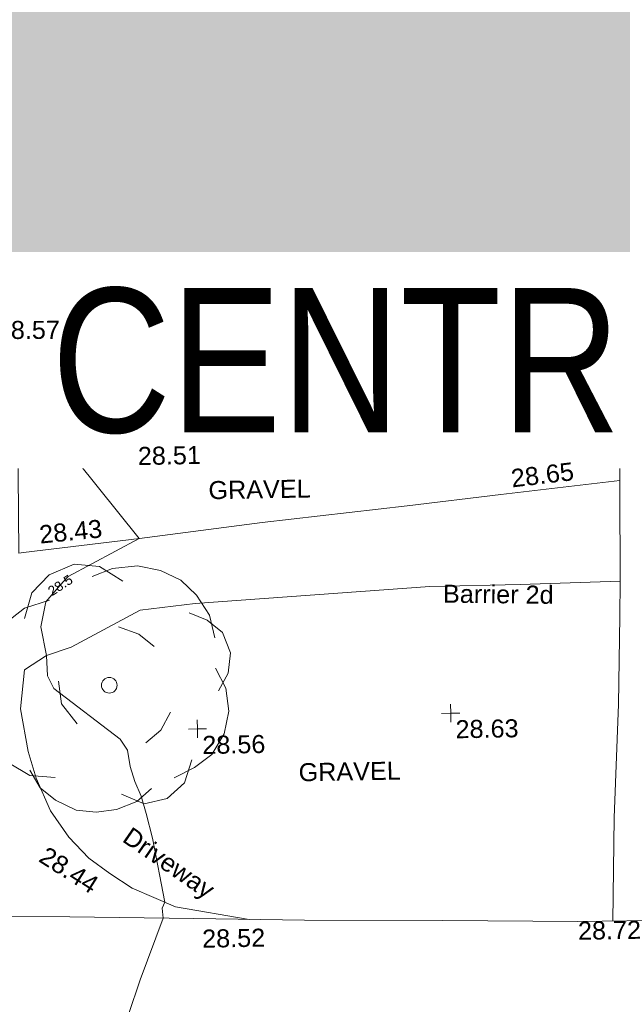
# Model space of a CAD drawing. Header units: millimetres. Extents: x -287732 to 520720, y -88450 to 287754.
# Tile 260 of 383: x 5245 to 17777, y 174818 to 195288. Entities that reach past the tile are written whole.
import ezdxf

# ---------------------------------------------------------------- set-up
doc = ezdxf.new("R2010")
doc.units = ezdxf.units.MM
doc.linetypes.add('IMPORT-UG_ELEC_STREET LIGHTING_QLB2 _2_', pattern=[2700, 1500, -300.0000000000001, 0, -250, 150, -300.0000000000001, 0, -200])
for name, color, linetype, lineweight in [('00_TOPO_DRIVE_WAY', 7, 'Continuous', 9), ('00_TOPO_ROAD_EDGE', 7, 'Continuous', 9), ('00_TOPO_SURVEY_TEXT', 7, 'Continuous', 9), ('00_UAV_SURFACE', 7, 'Continuous', 9), ('00_UAV_SURVEY_TEXT', 7, 'Continuous', 9), ('A_RHA_Detail', 7, 'Continuous', 9), ('A_RHA_Text', 7, 'Continuous', 9), ('SM-QC COMPLETED', 7, 'Continuous', 9)]:
    doc.layers.add(name, color=color, linetype=linetype, lineweight=lineweight)
for name, color, linetype, lineweight, true_color in [('00_TOPO_FOOTPATH', 7, 'Continuous', 9, 0xa50000), ('00_TOPO_FURN_BARRIER_2D', 7, 'Continuous', 9, 0x666666), ('00_TOPO_LEVEL_SPOT', 7, 'Continuous', 9, 0x666666), ('00_TOPO_TREE', 7, 'Continuous', 9, 0x666666), ('00_UAV_BUILDING_OUTLINE', 5, 'Continuous', 9, 0x0000ff), ('00_UAV_FOOTPATH', 7, 'Continuous', 9, 0xa50000), ('00_UAV_SERV_IC', 5, 'Continuous', 9, 0x0000ff), ('01_DTM_CONTOUR_MNR', 7, 'Continuous', 9, 0xa5a552), ('01_DTM_CONTOUR_MNR_LABELS', 7, 'Continuous', 9, 0xa5a552), ('12333-PUM-2D-U-0001-C01 - Rev2_REVIT IMPORT_dwg', 7, 'Continuous', 9, 0x767676), ('A_RHA_Line', 7, 'Continuous', 9, 0x00a600)]:
    doc.layers.add(name, color=color, linetype=linetype, lineweight=lineweight, true_color=true_color)
doc.styles.add('Arial', font='arial.ttf', dxfattribs={"height": 500.0000000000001})
doc.styles.add('Arial Narrow', font='ARIALN.TTF', dxfattribs={"height": 3000})
doc.styles.add('Swis721 Lt BT_1', font='swissl.ttf', dxfattribs={"height": 200})
doc.styles.add('Swis721 Lt BT_2', font='swissl.ttf', dxfattribs={"height": 375})

# ---------------------------------------------------------------- blocks, each defined once
blk = doc.blocks.new('12333-PUM-2D-U-0001-C01 - Rev2_REVIT IMPORT_dwg_CONIFEROUS_TREE-2077146-Site Location Plan Proposed')
at = {"layer": '00_TOPO_TREE', "color": 254, "true_color": 0xcccccc, "flags": 128}
for points in [[(533910495.6468203, 725738143.7636555), (533910653.7071117, 725738670.631293), (533911022.514458, 725739039.4386395), (533911549.3820958, 725739250.1856945), (533912076.2497333, 725739197.4989307), (533912550.4306071, 725738881.3783481)], [(533911918.189442, 725738986.7518759), (533912339.6835521, 725739144.8121669), (533912866.5511897, 725739197.4989307), (533913340.7320637, 725739092.1254033), (533913762.2261737, 725738881.3783481), (533914078.3467563, 725738565.2577657), (533914341.7805752, 725738143.7636555), (533914447.1541025, 725737669.5827816)], [(533910021.4659466, 725735983.6063412), (533909758.0321277, 725736457.7872151), (533909652.6586002, 725736984.6548527), (533909758.0321277, 725737564.2092541), (533910074.1527103, 725738038.3901279), (533910495.6468203, 725738354.5107105), (533911022.514458, 725738512.5710019)], [(533913920.286465, 725738196.4504193), (533914289.0938113, 725738038.3901279), (533914605.214394, 725737774.9563091), (533914763.2746852, 725737353.4621991), (533914710.5879215, 725736931.968089), (533914499.8408664, 725736563.1607425)], [(533912445.0570797, 725737933.0166005), (533912866.5511897, 725737774.9563091), (533913182.6717722, 725737511.5224903)], [(533914447.1541025, 725737037.3416164), (533914657.9011577, 725736615.8475063), (533914710.5879215, 725736141.6666325), (533914605.214394, 725735667.4857587), (533914341.7805752, 725735245.9916484), (533913972.9732289, 725734982.5578297), (533913551.4791185, 725734771.8107747)], [(533911549.3820958, 725735930.9195775), (533911233.2615131, 725736352.4136875), (533911180.5747493, 725736826.5945613)], [(533911075.2012218, 725734824.4975384), (533910548.3335842, 725734877.1843021), (533910126.839474, 725735140.618121), (533909863.4056552, 725735562.1122311), (533909810.7188914, 725736036.293105), (533909968.7791827, 725736510.4739788)], [(533913498.7923549, 725736141.6666325), (533913288.0452999, 725735772.8592862), (533912971.9247172, 725735509.4254673)], [(533913920.286465, 725735140.618121), (533913762.2261737, 725734666.437247), (533913393.4188274, 725734350.3166645), (533912919.2379534, 725734244.9431369), (533912445.0570797, 725734455.690192)], [(533913077.2982448, 725734561.0637196), (533912761.1776622, 725734297.6299008), (533912339.6835521, 725734139.5696095), (533911918.189442, 725734086.8828456), (533911496.6953319, 725734139.5696095), (533911075.2012218, 725734350.3166645), (533910759.0806391, 725734613.7504833), (533910548.3335842, 725734982.5578297)]]:
    blk.add_lwpolyline(points, dxfattribs=at)
at = {"layer": '00_TOPO_TREE', "color": 254, "true_color": 0xcccccc}
blk.add_circle((533912234.3100246, 725736721.2210339), 162.5331311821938, dxfattribs=at)
blk = doc.blocks.new('12333-PUM-2D-U-0001-C01 - Rev2_REVIT IMPORT_dwg_MM-2077200-Site Location Plan Proposed')
at = {"layer": '00_TOPO_LEVEL_SPOT', "color": 254, "true_color": 0xcccccc, "flags": 128}
for points in [[(0, -500.0000000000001), (0, 0), (-500.0000000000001, 0)], [(500.0000000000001, 0), (0, 0), (0, 500.0000000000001)]]:
    blk.add_lwpolyline(points, dxfattribs=at)
blk = doc.blocks.new('12333-PUM-2D-U-0001-C01 - Rev2_REVIT IMPORT_dwg_MGS62954_T2_Galway_ITM_3d_Rev1-2077680-Site Location Plan Proposed')
at = {"layer": '00_TOPO_DRIVE_WAY', "color": 254, "true_color": 0xcccccc, "flags": 128}
blk.add_lwpolyline([(533911454.8717363, 725737530.8907014), (533910940.0855799, 725737362.6277146), (533910479.0358507, 725737072.808215), (533910381.9088777, 725736261.6283545), (533910523.9889863, 725735375.4812086), (533910681.677055, 725734816.7656118), (533910968.2524869, 725734130.7220402), (533911335.1233609, 725733580.671137), (533911748.7399426, 725733138.2956517), (533912176.393204, 725732806.1208252), (533912634.7281052, 725732497.7815852), (533913526.9764819, 725732091.7143861), (533915060.3392226, 725731804.125272)], dxfattribs=at)
at = {"layer": '00_TOPO_FOOTPATH', "color": 254, "true_color": 0xcccccc, "flags": 128}
blk.add_lwpolyline([(533922619.8776528, 725731637.8206363), (533922680.1741375, 725733783.294085), (533922815.0283206, 725736143.2306827), (533922871.3578695, 725737968.0389736), (533922890.5755876, 725738698.9441912)], dxfattribs=at)
at = {"layer": '00_TOPO_FURN_BARRIER_2D', "color": 254, "true_color": 0xcccccc, "flags": 128}
blk.add_lwpolyline([(533911454.8717364, 725737530.8907015), (533912900.4935217, 725738270.0077589), (533914051.6904413, 725738386.9366655), (533918936.010496, 725738657.6492683), (533920810.5276988, 725738670.4149933), (533922890.5755877, 725738698.9441913), (533922920.4339628, 725740632.0909903), (533922931.9162796, 725741375.5006328), (533922961.8534696, 725743313.7502226), (533922976.4883012, 725744261.265872)], dxfattribs=at)
at = {"layer": '00_TOPO_ROAD_EDGE', "color": 254, "true_color": 0xcccccc, "flags": 128}
blk.add_lwpolyline([(533902300.9219137, 725732135.4102894), (533904170.0000001, 725732080.0000001), (533906610.0000001, 725732030), (533908980, 725731970.0000001), (533911330.0000001, 725731920), (533913910.0000001, 725731840.0000002), (533916210.6784449, 725731768.2505438), (533919083.5527804, 725731708.9590816), (533921889.8371745, 725731639.9407579), (533925962.7294164, 725731628.1126087), (533929995.2847487, 725731583.2459084), (533934476.9002629, 725731502.6879263), (533940368.5367368, 725731515.4835081), (533946256.8135034, 725731648.4314787)], dxfattribs=at)
at = {"layer": '00_UAV_FOOTPATH', "color": 254, "true_color": 0xcccccc, "flags": 128}
blk.add_lwpolyline([(533915469.9999986, 725740051.1426852), (533918489.9999999, 725740346.1425), (533920444.7502419, 725740542.9284859), (533922922.9101115, 725740792.4064615)], dxfattribs=at)
at = {"layer": '00_UAV_SERV_IC', "color": 254, "true_color": 0xcccccc, "flags": 128}
for points in [[(533914553.4665, 725743310.9055), (533913891.4665, 725743324.9055), (533913906.0671604, 725744015.3081514), (533914568.0671602, 725744001.3081512)], [(533916154.4665001, 725743407.9055), (533915534.4665, 725743416.9055002), (533915543.502337, 725744039.3742572), (533916163.5023369, 725744030.3742573)]]:
    blk.add_lwpolyline(points, close=True, dxfattribs=at)
at = {"layer": '00_UAV_SURFACE', "color": 254, "true_color": 0xcccccc, "flags": 128}
for points in [[(533915469.9999986, 725740051.1426852), (533912912.9999986, 725739761.1426852), (533910501.1480738, 725739509.2872831), (533910403.9999985, 725739499.1426853), (533910419.9999987, 725741975.1426852), (533910487.9999985, 725743491.142685), (533911393.773277, 725743469.012099), (533911633.9999986, 725743463.142685), (533913647.9999987, 725743427.1426852)], [(533922961.4673771, 725743288.7531002), (533919979, 725743373.1424999), (533917962.9017304, 725743401.9439039), (533916688.9999999, 725743420.1424999), (533916695, 725743112.1425), (533913632.9999999, 725743126.1425), (533913647.9999987, 725743427.1426852)]]:
    blk.add_lwpolyline(points, dxfattribs=at)
at = {"layer": '01_DTM_CONTOUR_MNR', "color": 254, "true_color": 0xcccccc, "flags": 128}
blk.add_lwpolyline([(533912516.8044635, 725729867.7026081), (533912772.0431522, 725730587.3982459), (533913270.0000001, 725731860), (533913255.6991897, 725732068.8040284), (533913310.0000002, 725732190.0000001), (533913073.717445, 725733524.9248023), (533912956.6448737, 725734043.4947995), (533912854.7669491, 725734408.0803243), (533912730.5498201, 725734708.8596325), (533912641.2626997, 725735025.3193034), (533912591.8726633, 725735364.6284144), (533912437.6812424, 725735597.3009908), (533911081.4744241, 725736678.032271), (533910954.6906178, 725736942.1094251), (533910940.0000002, 725737360.0000001), (533910828.8223844, 725737962.6058394), (533910943.6908778, 725738479.9323534), (533911251.2584208, 725738819.5285286), (533911415.1870878, 725739000.527953), (533912910.0000001, 725739760.0000001), (533910815.856198, 725742464.1877463), (533910470, 725743110.0000001)], dxfattribs=at)
at = {"xscale": 0.375, "yscale": 0.375, "zscale": 0.375}
for p in [(533912815.3708051, 725741811.4657208), (533919321.8136959, 725736016.1430508), (533914050.893729, 725735781.2548213)]:
    blk.add_blockref('12333-PUM-2D-U-0001-C01 - Rev2_REVIT IMPORT_dwg_MM-2077200-Site Location Plan Proposed', p, dxfattribs=at)
blk.add_blockref('12333-PUM-2D-U-0001-C01 - Rev2_REVIT IMPORT_dwg_CONIFEROUS_TREE-2077146-Site Location Plan Proposed', (0, 0))
at = {"layer": '00_TOPO_DRIVE_WAY', "color": 251, "true_color": 0x666666, "char_height": 375, "attachment_point": 1, "line_spacing_factor": 1.005061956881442, "style": 'Swis721 Lt BT_2'}
for s, insert, width, rotation in [('Driveway', (533912644.0587091, 725733788.3339413), 2436.183848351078, 324.3647967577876), ('28.44', (533910885.0615688, 725733412.1716365), 1495.902363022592, 326.6346769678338)]:
    blk.add_mtext(s, dxfattribs=dict(at, insert=insert, width=width, rotation=rotation))
at = {"layer": '00_TOPO_FURN_BARRIER_2D', "insert": (533919211.1766019, 725738692.3294842), "char_height": 375, "width": 2630.888600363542, "attachment_point": 1, "rotation": 358.3906894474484, "line_spacing_factor": 1.005061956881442, "style": 'Swis721 Lt BT_2'}
blk.add_mtext('Barrier 2d', dxfattribs=at)
at = {"layer": '00_TOPO_LEVEL_SPOT', "char_height": 375, "width": 1495.902363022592, "attachment_point": 1, "line_spacing_factor": 1.005061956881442, "style": 'Swis721 Lt BT_2'}
for s, insert in [('28.51', (533912910.4808528, 725741664.1102246)), ('28.63', (533919416.8808528, 725735868.7102244)), ('28.56', (533914145.9808528, 725735633.9102246))]:
    blk.add_mtext(s, dxfattribs=dict(at, insert=insert))
at = {"layer": '00_TOPO_ROAD_EDGE', "color": 251, "true_color": 0x666666, "char_height": 375, "width": 1495.902363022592, "attachment_point": 1, "line_spacing_factor": 1.005061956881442, "style": 'Swis721 Lt BT_2'}
for s, insert in [('28.52', (533914072.5239056, 725731607.8359956)), ('28.72', (533921889.8, 725731635.1296079))]:
    blk.add_mtext(s, dxfattribs=dict(at, insert=insert))
at = {"layer": '00_TOPO_SURVEY_TEXT', "color": 251, "true_color": 0x666666, "insert": (533916138.3958883, 725735031.5516844), "char_height": 375, "width": 2322.210334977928, "attachment_point": 1, "line_spacing_factor": 1.005061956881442, "style": 'Swis721 Lt BT_2'}
blk.add_mtext('GRAVEL', dxfattribs=at)
at = {"layer": '00_UAV_BUILDING_OUTLINE', "color": 251, "true_color": 0x666666, "char_height": 375, "width": 1495.902363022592, "attachment_point": 1, "line_spacing_factor": 1.005061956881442, "style": 'Swis721 Lt BT_2'}
for s, insert, rotation in [('28.61', (533914760.4440113, 725744896.5164211), 359.19466314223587), ('28.57', (533910027.2927902, 725744334.3835118), 359.19466314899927), ('28.65', (533920029.7164901, 725744193.2731736), 359.19466314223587)]:
    blk.add_mtext(s, dxfattribs=dict(at, insert=insert, rotation=rotation))
at = {"layer": '00_UAV_FOOTPATH', "color": 251, "true_color": 0x666666, "insert": (533920643.8886053, 725741060.7086291), "char_height": 375, "width": 1495.902363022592, "attachment_point": 1, "rotation": 5.748635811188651, "line_spacing_factor": 1.005061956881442, "style": 'Swis721 Lt BT_2'}
blk.add_mtext('28.65', dxfattribs=at)
at = {"layer": '00_UAV_SERV_IC', "color": 251, "true_color": 0x666666, "char_height": 375, "attachment_point": 1, "line_spacing_factor": 1.005061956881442, "style": 'Swis721 Lt BT_2'}
for s, insert, width in [('ICU', (533911808.9002692, 725744192.8275077), 1021.012723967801), ('28.60', (533911764.0721187, 725743722.4485068), 1495.902363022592), ('ICU', (533914837.5810817, 725742971.5604167), 1021.012723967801), ('28.60', (533914792.7529311, 725742501.1814159), 1495.902363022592)]:
    blk.add_mtext(s, dxfattribs=dict(at, insert=insert, width=width))
at = {"layer": '00_UAV_SURFACE', "color": 251, "true_color": 0x666666, "char_height": 375, "width": 1495.902363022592, "attachment_point": 1, "line_spacing_factor": 1.005061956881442, "style": 'Swis721 Lt BT_2'}
for s, insert, rotation in [('28.56', (533910695.645713, 725744062.9697162), 358.88565189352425), ('28.60', (533918434.661082, 725743197.129438), 359.1815445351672), ('28.43', (533910817.8886282, 725740065.3006442), 4.730304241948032)]:
    blk.add_mtext(s, dxfattribs=dict(at, insert=insert, rotation=rotation))
at = {"layer": '00_UAV_SURVEY_TEXT', "color": 251, "true_color": 0x666666, "insert": (533914365.8, 725740927.629608), "char_height": 375, "width": 2322.210334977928, "attachment_point": 1, "line_spacing_factor": 1.005061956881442, "style": 'Swis721 Lt BT_2'}
blk.add_mtext('GRAVEL', dxfattribs=at)
at = {"layer": '01_DTM_CONTOUR_MNR_LABELS', "color": 251, "true_color": 0x666666, "insert": (533911198.5445237, 725738903.9101743), "char_height": 200, "width": 620.5117196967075, "attachment_point": 2, "rotation": 31.9933548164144, "line_spacing_factor": 1.005061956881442, "style": 'Swis721 Lt BT_1'}
blk.add_mtext('28.5', dxfattribs=at)
blk = doc.blocks.new('12333-PUM-2D-U-0001-C01 - Rev2_REVIT IMPORT_dwg-1620468-Site Location Plan Proposed')
blk.add_blockref('12333-PUM-2D-U-0001-C01 - Rev2_REVIT IMPORT_dwg_MGS62954_T2_Galway_ITM_3d_Rev1-2077680-Site Location Plan Proposed', (-533641079.6498471, -725615854.3561786))
at = {"layer": 'SM-QC COMPLETED', "color": 3, "true_color": 0x00ff00, "insert": (280122.6197020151, 127888.5667204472), "char_height": 500.0000000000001, "width": 3562.716652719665, "attachment_point": 1, "line_spacing_factor": 0.9417779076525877, "style": 'Arial'}
blk.add_mtext('X.MHC\\PDIFFERS', dxfattribs=at)

msp = doc.modelspace()

# ---------------------------------------------------------------- hatches: boundary and pattern name
at = {"layer": 'A_RHA_Detail', "true_color": 0xc0c0c0}
h = msp.add_hatch(color=9, dxfattribs=at)
h.paths.add_polyline_path([(-80880.60083809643, -68502.79057078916), (-80400.865924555, -68483.41509113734), (-80400.865924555, -62984.64684185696), (-24474.85765177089, -63009.32043784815), (-24456.14471271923, -50840.30023858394), (-36622.55041039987, -50831.65104353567), (-36622.55041039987, -44228.57792613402), (-50959.0526582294, -44218.38599194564), (-50959.0526582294, -42573.78171514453), (-54563.9325804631, -42571.21897729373), (-54565.69773352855, -45054.17447474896), (-92408.82109321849, -45027.27149621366), (-92411.78875845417, -49201.74309222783), (-100061.9988811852, -49201.74309222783), (-100052.2214449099, -64852.82557838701), (-86120.90825229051, -64852.82557838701), (-86092.1662649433, -62957.90041523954), (-84861.10047608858, -62957.90041523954), (-84854.79052929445, -68240.109737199), (-80870.60226892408, -68240.10973722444)])
h.paths.add_polyline_path([(-137238.9269902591, -68461.9384092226), (-132719.7426408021, -68433.0633692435), (-132847.0731201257, -62850.04282283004), (-130454.6837966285, -62916.63108078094), (-130498.2830220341, -61355.85393642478), (-117581.136331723, -61423.42893438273), (-117492.3908565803, -49183.91309190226), (-125136.5200282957, -49178.47881952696), (-125133.572703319, -45032.61887136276), (-163007.1824077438, -45005.6942194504), (-163007.1824076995, -44090.2963411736), (-163123.8521269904, -44090.21339942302), (-163122.6389897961, -42383.75184302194), (-166563.8543419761, -42383.75184298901), (-166565.034908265, -44044.39824208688), (-193158.4656786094, -44025.49275805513), (-193195.152889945, -62863.65652504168), (-137269.7106414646, -62916.63108078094), (-137254.3708868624, -65679.90523788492)])
h.paths.add_polyline_path([(120310.9497607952, -32334.28230164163), (120312.4652266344, -31610.73011961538), (133451.2244789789, -31638.24899384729), (133469.2230092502, -19717.98315780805), (121295.7536929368, -19692.48606430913), (121319.8434528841, -8190.941560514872), (112277.0825930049, -8172.001674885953), (112263.1770823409, -14811.1234547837), (78285.85310969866, -14739.95861438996), (78292.82277619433, -8167.077575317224), (75241.99098605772, -8160.673431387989), (69355.76844233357, -8152.931592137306), (69353.6659720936, -9156.74635762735), (68372.60878945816, -9154.691552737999), (68372.60878945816, -13705.52853215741), (69333.7233474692, -13707.54156770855), (69325.07112547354, -16249.53369228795), (66623.4489111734, -16249.53369228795), (66619.79243935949, -17995.29925530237), (65989.07757494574, -17995.2992552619), (65985.44262772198, -19730.78799483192), (57152.23993377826, -19712.28702421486), (57127.42535098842, -31559.89463417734), (70277.87165424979, -31587.43801817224), (70277.87165431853, -32271.7414715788), (78263.96947909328, -32285.12944888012), (78266.62661740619, -31019.79372153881), (112335.8856506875, -31091.15111860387), (112335.8856506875, -32317.57330553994), (119781.4233959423, -32333.17321913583)])
h.paths.add_polyline_path([(7503.717409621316, -1791.439263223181), (15482.43097392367, -674.0213231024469), (15484.0826588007, 148.1327206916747), (56188.28042539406, 205.5276654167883), (56155.84326007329, 14338.3166313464), (18016.62665935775, 14236.48149539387), (17967.9025208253, 34313.18372071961), (21727.10644863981, 34324.0692624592), (21708.90974962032, 40608.10218321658), (18009.66447159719, 40608.10218321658), (17995.54603706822, 45483.75063442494), (9770.084204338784, 45420.6329473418), (3966.213879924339, 45446.76585222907), (3984.771235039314, 14176.56786832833), (1023.062455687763, 14176.56786837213), (-276.5134647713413, 14190.52623461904), (-231.6790044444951, 5968.135265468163), (-226.4491536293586, 193.7444677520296), (553.0869992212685, 183.4716499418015), (7477.609307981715, 143.2867586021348), (7488.638446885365, -674.0213231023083)])
h.paths.add_polyline_path([(77755.59663317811, 53.47451145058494), (77729.51881611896, 1699.844979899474), (94464.47132486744, 1659.976083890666), (94606.37913471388, 17991.390236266), (88810.4190114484, 18015.03260816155), (88799.89418497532, 14436.74271609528), (69413.88950349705, 14457.8773889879), (69377.35724448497, 99.62816357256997), (75241.99098605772, 67.32134432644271)])
h.paths.add_polyline_path([(61252.12079701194, 46453.95617366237), (105774.7348988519, 46472.68783506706), (105768.2642198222, 61852.61234306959), (92285.13876309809, 61852.61234306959), (92308.59670399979, 65784.30757140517), (96107.4668000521, 65767.60445243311), (96059.68081117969, 75209.20847378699), (101084.8427276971, 75071.88872764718), (104988.0046543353, 74765.36560406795), (108403.6894220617, 74363.8408943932), (112009.2703903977, 73787.25420861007), (115645.3524815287, 73049.69667206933), (116890.8108051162, 72761.69136252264), (120208.9929833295, 71893.18353872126), (120865.241739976, 71703.68484519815), (124135.6329506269, 70669.67317906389), (127435.6253142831, 69480.50055823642), (127820.4368670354, 69394.93141813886), (128274.3081769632, 69331.69585753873), (128731.8791144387, 69306.66104516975), (129189.9401488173, 69320.00258290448), (129645.2782985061, 69371.62688826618), (130094.6997111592, 69461.17185603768), (130535.0520071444, 69588.00939074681), (130963.246434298, 69751.24981927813), (131376.2795165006, 69949.74812590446), (131771.2541232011, 70182.11198903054), (132162.5575600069, 70460.5404660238), (132496.0921583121, 70741.69081113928), (132820.871367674, 71064.98072578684), (133117.4593294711, 71414.31364272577), (133383.77568926, 71787.23923950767), (133616.5473239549, 72178.5372844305), (133817.1647262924, 72590.54524898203), (133982.6025969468, 73017.89547513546), (134111.7005086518, 73457.59040801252), (134203.5529320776, 73906.54590458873), (134257.5155883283, 74361.61286216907), (134272.5462649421, 74819.5993153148), (134250.5259875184, 75277.29281745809), (134189.6227572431, 75731.48297747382), (134090.9274700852, 76178.98397757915), (133955.1324028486, 76616.65691993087), (133783.1900598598, 77041.43184345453), (133576.3064937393, 77450.32925647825), (133335.932843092, 77840.48103920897), (133063.7551572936, 78209.15055532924), (132761.6825665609, 78553.75185442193), (132431.8338935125, 78871.8678050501), (132076.5227905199, 79161.26705197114), (131698.2415080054, 79419.91966861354), (131299.6434187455, 79646.01139197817), (131093.5942456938, 79746.34209763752), (132146.0467355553, 83110.22226145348), (122787.7632953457, 86282.54285518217), (121604.3555412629, 82800.3591886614), (117095.9864227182, 83870.84033785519), (116841.9598400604, 83526.35449572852), (116120.5435466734, 91221.93611972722), (110237.7341284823, 91274.27491021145), (110194.3680786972, 90435.39030214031), (104988.0046543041, 90486.49901390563), (104973.2761846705, 94309.82427956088), (103746.1314668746, 94309.8242795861), (103839.9937121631, 122852.1474271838), (96365.09202306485, 122931.9599470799), (96350.3400238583, 123952.4168585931), (104555.5505249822, 123902.1925226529), (104607.3234458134, 120248.5396156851), (125502.5015002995, 120134.1933400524), (125662.0200253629, 137657.3796882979), (114479.5865733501, 137699.2256881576), (114382.306264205, 129149.9458158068), (104644.159003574, 129187.9975073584), (104577.9931702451, 126217.3903144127), (101184.4926406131, 126159.1566967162), (101264.6166812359, 135959.2655565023), (89967.23178808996, 135988.8856164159), (89927.63362986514, 125823.6463181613), (93630.53562302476, 125840.7948842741), (93580.65688892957, 122931.9599470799), (88697.38835376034, 122904.7310126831), (88679.3898954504, 95739.09143775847), (86378.25848996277, 95739.09143775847), (86378.18187189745, 96178.1008337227), (83279.50743284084, 96200.92083327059), (83273.62493422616, 95735.74732133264), (70169.67509619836, 95733.22421950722), (70166.26842742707, 96272.07409347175), (66674.99731294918, 96257.14073655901), (66654.74538556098, 95755.71092136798), (65784.77231079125, 95755.71092136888), (65887.65094984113, 117470.630565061), (53473.3427162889, 117487.9046429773), (53434.44066309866, 98570.46349063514), (40649.41626916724, 98570.46349063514), (40610.16711559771, 94406.01479078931), (38853.82372868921, 94410.36303440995), (38848.65589191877, 89463.65332729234), (40612.46601912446, 89518.45976927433), (40665.38257362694, 86257.73741128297), (38372.19584460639, 86305.72309285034), (38369.79374539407, 76901.0507917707), (50937.9512507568, 76944.40198294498), (50922.88567286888, 74598.78180889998), (56484.9061132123, 74588.85093771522), (56484.9061132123, 75194.85181995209), (92465.4037153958, 75233.0258166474), (92645.92783662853, 71766.64845094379), (89810.55521366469, 69362.83965827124), (85313.16173974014, 69360.94750420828), (85313.16173974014, 66907.4050808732), (75210.14498263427, 66903.15451589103), (75210.14498263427, 63815.70944550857), (70819.40014309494, 63815.70999200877), (70819.21601505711, 64253.35708059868), (69456.83415683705, 64253.35708059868), (69455.7195737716, 66901.99623166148), (61303.32856759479, 66898.5668068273), (61304.56054988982, 63970.32021231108), (70500.41048208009, 63970.32021219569), (70500.4088543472, 61852.59006207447), (61245.6438848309, 61848.69637488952), (61252.03558504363, 46656.49344428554)])
h.paths.add_polyline_path([(-17153.16561239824, 48569.32684293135), (-17153.16561224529, 60770.38083685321), (-29362.88357759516, 60774.70428694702), (-29362.88357759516, 67399.20394580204), (-43507.24466814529, 67405.01911303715), (-43488.5313307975, 69093.07334175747), (-45766.41866231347, 69109.32868388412), (-45794.3462003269, 67405.01911303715), (-47272.11273194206, 67404.2124544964), (-47272.44887633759, 66454.91798908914), (-86004.56386332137, 66468.63299519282), (-86006.66970787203, 60521.58362721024), (-92662.87722510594, 60521.58362721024), (-92665.2138765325, 50184.35611932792), (-79752.0168396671, 50179.78309939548), (-79752.016597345, 48591.4932381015), (-17157.7163123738, 48569.32845417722)])
h.paths.add_polyline_path([(-201056.4185878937, 48628.75479108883), (-138377.9751621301, 48634.64535779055), (-138377.9751621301, 50133.28201003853), (-125467.710581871, 50134.49626164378), (-125468.6909603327, 60566.1903686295), (-132186.8595614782, 60565.86652591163), (-132187.4203588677, 66533.0197876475), (-170643.3098734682, 66805.61809689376), (-170643.3098732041, 67738.78475848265), (-200340.0100486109, 67488.93693764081), (-200348.7171487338, 60827.78025104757), (-201057.5650552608, 60827.71357558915), (-201056.6510294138, 51102.04313372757)])
h.paths.add_polyline_path([(-240051.5126725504, 54769.19491160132), (-239444.490259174, 54811.10754483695), (-239186.5396223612, 54841.92927608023), (-238764.8191577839, 54940.98166103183), (-238382.4735933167, 55122.46891388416), (-237990.3402229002, 55354.87497234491), (-237269.2031023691, 55936.21515020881), (-237032.4836384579, 56225.56611516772), (-236793.0039602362, 56569.31473944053), (-236554.5880578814, 57004.26389721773), (-236432.7219585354, 57267.46508908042), (-236300.081527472, 57753.26238983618), (-236250.7285154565, 58017.17885684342), (-236235.6490609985, 58516.21786804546), (-236233.2538429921, 58987.85640053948), (-236213.7029795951, 59823.48083769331), (-236363.8287855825, 59820.86038205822), (-236634.0279869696, 60698.06075827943), (-236391.9547756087, 61432.19726339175), (-236225.4740089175, 61435.10319600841), (-236201.6036569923, 62637.68779596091), (-232563.5271750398, 62639.28734435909), (-232563.5271750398, 63049.03842404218), (-232732.1945866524, 63049.15302218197), (-232860.1521277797, 63457.95890274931), (-232731.606808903, 63914.24862697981), (-232560.8209656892, 63914.24862697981), (-232515.1276847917, 70598.00033009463), (-240628.6947849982, 70598.85496273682), (-240629.7923196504, 72350.98321577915), (-246412.6011212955, 72347.36085933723), (-246412.6011212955, 70616.45923936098), (-254449.5805725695, 70618.60952619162), (-254454.637144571, 70754.06491720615), (-254469.7140363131, 73191.66276250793), (-263883.2532625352, 73267.83063688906), (-263902.4181505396, 68260.74348553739), (-263714.8217520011, 68259.82096572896), (-263552.9672900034, 67819.65434396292), (-263719.0883117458, 67392.2068408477), (-263913.6298699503, 67392.20684284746), (-263956.7001913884, 58633.76423459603), (-260181.1963171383, 58611.22607638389), (-260192.3146983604, 56354.25111579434), (-257184.684388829, 56339.46086021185), (-257213.4419957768, 57092.93866021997), (-257338.5163846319, 57093.27331223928), (-257471.0109294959, 57531.74572308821), (-257338.5163845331, 58062.22513696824), (-257203.4956297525, 58064.06881289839), (-257173.5751889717, 58598.54056692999), (-256478.2273617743, 58575.27357994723), (-256478.2273617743, 58788.51859473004), (-256013.0091299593, 58911.92701534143), (-255397.0786664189, 58780.99767617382), (-255397.0786664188, 58595.982422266), (-243809.885361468, 58585.92793201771), (-243805.3570672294, 58352.04527760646), (-243740.939469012, 57884.52572680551), (-243619.0830608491, 57421.84877545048), (-243424.3877545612, 56943.65915412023), (-243247.1437899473, 56608.24157713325), (-243003.0710579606, 56249.99021479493), (-242732.2093200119, 55932.75703082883), (-242371.7230178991, 55603.12658811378), (-242141.255125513, 55424.88676767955), (-241804.9643037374, 55216.88439822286), (-241529.4640827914, 55077.02869055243), (-241100.6275144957, 54917.18295003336), (-240836.2134980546, 54840.82833176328), (-240453.4486195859, 54788.60784130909), (-240218.9578693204, 54777.28227442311)])
h.paths.add_polyline_path([(40276.69022552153, 59895.36417752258), (40328.62676029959, 69196.9439153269), (36588.99968785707, 69217.8245910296), (36619.46637569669, 74674.25962428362), (32264.36460078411, 74687.02318924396), (32233.48293867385, 69156.26826306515), (11916.69390495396, 69269.70959686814), (11966.66200111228, 78218.75165974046), (29087.509017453, 78123.15526808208), (29143.44567205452, 88141.1370047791), (15719.348796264, 88216.09212953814), (15732.60379610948, 90589.9978889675), (4594.294101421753, 90652.19003489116), (4525.129359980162, 78265.12250449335), (10096.76365553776, 78234.01258731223), (10077.43887221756, 74773.03821910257), (4547.641142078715, 74803.91453678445), (4465.579974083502, 60107.1600234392), (19125.89094760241, 60025.30234268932), (19139.86249374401, 62527.53804644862), (31738.59196305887, 62457.19146404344), (31724.55430858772, 59943.11609815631), (38369.79364225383, 59906.01157293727)])
h.paths.add_polyline_path([(-246083.0241259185, 72334.29150213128), (-246083.0594797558, 72334.30275087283), (-246208.2905500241, 72334.29150213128)])
h.paths.add_polyline_path([(-114575.3004830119, 112178.0758695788), (-114575.3246435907, 112178.0758695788), (-114707.2752166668, 115801.5811617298)])
h.paths.add_polyline_path([(-154699.9178765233, 101760.4080976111), (-114382.050333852, 101776.0542914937), (-114382.050333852, 106926.9360164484), (-113755.641395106, 106927.1792101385), (-113757.5507412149, 111847.2721531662), (-114431.6837526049, 111847.2721531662), (-114431.8097758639, 112178.0758695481), (-114575.3004830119, 112178.0758695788), (-114578.9984943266, 121707.2390833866), (-123056.9849702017, 121707.2390833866), (-123068.8201032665, 156452.7036899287), (-119381.2340625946, 156454.1348067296), (-119381.2340625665, 160165.8597952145), (-115501.031452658, 160167.3662801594), (-115503.3750945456, 166206.5793118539), (-132411.7987151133, 166599.6604729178), (-132411.8243278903, 166665.6603411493), (-135275.0124468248, 166664.5490317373), (-135275.0124468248, 166628.1883101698), (-135911.3205076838, 166628.1944502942), (-135911.3479256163, 166352.1604668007), (-152521.1633846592, 166345.7146753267), (-152518.3680955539, 159142.6836790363), (-150699.3133726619, 159117.9265656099), (-150758.5477087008, 122560.691203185), (-151059.2005266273, 122560.691203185), (-151061.0981347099, 121302.4374932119), (-154138.3148337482, 121372.6012653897), (-154138.3148337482, 121865.1834517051), (-154704.3888425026, 121867.2611370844), (-154688.5451973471, 119352.3937021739), (-154745.5933227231, 119352.3715636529), (-154745.5763474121, 118722.1532660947), (-160794.1544526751, 118748.7442832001), (-160794.1544526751, 119410.5425977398), (-163852.1622693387, 119422.408321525), (-163855.0715294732, 118762.2003111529), (-167568.6765459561, 118778.5256058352), (-166634.6619849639, 124395.1277019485), (-166930.050559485, 124500.0918161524), (-167568.6765459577, 124707.6250903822), (-168028.2173235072, 124841.3808647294), (-168630.5006276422, 124991.3056740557), (-169238.2056069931, 125117.4693074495), (-169850.3952285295, 125219.6772876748), (-170466.1255403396, 125297.7720169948), (-171089.11025998, 125351.8553033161), (-171704.4065937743, 125381.1774255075), (-172325.0479971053, 125386.3595015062), (-172782.2248668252, 125374.5832362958), (-173401.7764235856, 125337.4554476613), (-174109.844898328, 125263.4341236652), (-174634.1213722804, 125190.4100126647), (-175245.0145766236, 125080.719099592), (-176047.1958093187, 124895.7675260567), (-176665.4852587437, 124724.7228134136), (-177045.3001228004, 124609.1129151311), (-177631.5127792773, 124405.2077276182), (-176665.4852586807, 118818.5158794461), (-177558.9402083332, 118822.4435768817), (-177662.2853368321, 125263.4341236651), (-176365.3912351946, 126542.9270807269), (-159462.2970490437, 126319.910391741), (-157057.7396790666, 128609.0850976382), (-157060.6673204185, 136153.1661957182), (-158638.8016610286, 137740.2441626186), (-159352.3735831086, 137740.2441626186), (-161634.4140634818, 140201.1078539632), (-168727.9404945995, 140256.8191146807), (-171035.0401161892, 137942.8847305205), (-174184.1459014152, 137942.8847305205), (-176460.1167434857, 140292.2858551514), (-177341.6856934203, 140292.2858551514), (-177341.7113613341, 140358.4281613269), (-183428.5803825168, 140356.0660244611), (-185921.6385985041, 137917.4639994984), (-185921.6385985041, 131757.3091155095), (-186906.8767412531, 131756.9267733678), (-187725.3914540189, 130809.9989183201), (-187724.058890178, 127376.1828148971), (-186481.0281350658, 126304.5577463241), (-186479.4846754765, 122327.2959175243), (-185176.2828158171, 121059.4673825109), (-180304.1129154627, 121059.4673824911), (-180304.1136492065, 118802.0484409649), (-193555.3706955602, 118802.0484409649), (-193555.368699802, 133117.8341649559), (-192593.6442938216, 133118.2073819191), (-192593.6442938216, 134200.8158367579), (-192224.6284783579, 134200.9592041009), (-192225.5653014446, 136615.0101267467), (-192595.0012460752, 136615.0101267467), (-192595.4357332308, 137734.4745165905), (-193589.2709668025, 137734.4746851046), (-193589.2685988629, 147474.570583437), (-193163.2062206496, 147492.8644732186), (-192765.7252967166, 147531.087133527), (-192359.9383250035, 147589.5931622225), (-192199.8207947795, 147616.5827294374), (-191882.7548926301, 147682.9245600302), (-191568.5380070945, 147761.6632019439), (-191257.654638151, 147852.677242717), (-190828.6072909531, 148002.2045655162), (-190647.7999969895, 148070.9514233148), (-190349.7690789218, 148197.8750094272), (-190056.9509284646, 148336.4013817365), (-189769.797051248, 148486.3169427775), (-189405.3590254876, 148698.0567944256), (-189132.906026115, 148873.2749095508), (-188867.542109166, 149059.0543929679), (-188609.6764469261, 149255.1087866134), (-188354.9814055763, 149465.3525772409), (-188079.6339208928, 149713.879248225), (-187884.9836199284, 149901.8220103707), (-187545.928247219, 150265.8040604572), (-187446.29984479, 150378.3960832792), (-187241.3270201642, 150629.2310214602), (-187046.3599558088, 150887.9197697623), (-186861.6992771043, 151154.0634500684), (-186546.1373636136, 151669.829875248), (-186524.4196769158, 151707.0632450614), (-163675.2898318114, 151669.829875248), (-163687.5843045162, 148134.07679455), (-157303.6541541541, 148136.492106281), (-157303.6541541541, 155759.91501608), (-157557.4317586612, 155765.0384228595), (-157555.9168973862, 166678.0466575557), (-187009.2021991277, 166699.7464767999), (-187013.0952111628, 162054.4009359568), (-188707.17754695, 162044.5925187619), (-188705.9961892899, 155021.5333641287), (-188737.9999316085, 154650.5326604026), (-188799.0133969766, 154283.1866125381), (-188857.2045401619, 154035.4341107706), (-188966.1106131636, 153679.3368924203), (-189102.6200311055, 153332.8820747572), (-189265.8911675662, 152998.2056672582), (-189454.9174011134, 152677.371060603), (-189645.2484685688, 152421.3220123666), (-189916.9563410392, 152104.2450531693), (-190212.7041973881, 151809.4634871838), (-190530.6686598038, 151538.7947471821), (-190868.8893671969, 151293.9075915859), (-191225.281078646, 151076.3118324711), (-191597.6465194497, 150887.3490191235), (-192092.8415776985, 150682.5621956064), (-192519.2468154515, 150561.8451365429), (-192903.8930791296, 150482.240889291), (-193187.215491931, 150440.8868273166), (-193594.1866364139, 150407.1257787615), (-193594.5952989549, 151459.9895227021), (-205369.2399268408, 151455.4201247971), (-205354.4523517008, 113350.0822379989), (-207187.1580384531, 113349.3710182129), (-207184.3024929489, 105991.0636522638), (-205312.8748221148, 105991.1901500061), (-205311.2362476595, 101769.6553082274), (-175488.6451201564, 101781.2285901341), (-175488.6451201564, 110889.6985621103), (-154703.4627663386, 110897.5679794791), (-154700.2792295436, 102691.5597281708)])
h.paths.add_polyline_path([(193735.9435693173, 113047.8274774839), (208865.0938716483, 114991.0266430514), (208976.1154123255, 114126.6471160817), (216447.8967332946, 115086.3281915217), (216038.7305308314, 118271.9702413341), (232648.5073383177, 120405.3421626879), (233425.993615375, 114352.0734369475), (240632.2017567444, 115277.6440988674), (239854.8412683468, 121329.9334727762), (256406.8682407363, 123455.8879629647), (257091.7572256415, 118089.1198988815), (264572.2871227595, 119040.8180953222), (261877.8350555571, 138524.7609215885), (259178.7147038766, 138221.6086035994), (259197.3483655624, 137439.0084132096), (254686.1480587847, 136897.0007612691), (255412.6810205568, 131314.8303176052), (240852.7447969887, 129522.4514056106), (239771.0426543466, 137918.8519126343), (240649.5822431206, 138010.1984551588), (240062.3063116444, 142776.6750342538), (239165.7694642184, 142685.0143484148), (237630.9646614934, 151018.3171732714), (266172.8791088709, 154560.7889781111), (271297.1876944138, 142612.4006970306), (276531.7397502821, 144861.098714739), (274941.5029779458, 148527.9037281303), (302074.5307653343, 160134.9084326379), (300215.9323773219, 164320.1841173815), (301528.1613272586, 164907.0997989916), (300405.1237791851, 167477.8916353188), (299016.6944531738, 166945.7181824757), (295626.7488506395, 174518.754428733), (294333.0289184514, 177537.1551681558), (287288.8475947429, 174518.754428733), (289427.6893504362, 169661.0163463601), (272956.7816584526, 162557.1203578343), (271943.2187787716, 164897.4305293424), (267016.3118217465, 162764.0369715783), (268502.3094164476, 159357.0430143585), (265200.4029574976, 157946.4096681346), (226856.416695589, 153146.7821792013), (227510.3041274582, 148852.0205334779), (228280.9873165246, 141179.0007483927), (227302.3544112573, 141050.281300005), (227895.3788235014, 136433.1758633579), (228748.5501749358, 136523.8855003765), (229602.3077302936, 128023.7667641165), (217691.2359889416, 126493.8999679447), (217642.3600127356, 126874.433267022), (215138.5007311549, 126552.8357430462), (215194.9980427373, 126112.965074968), (215015.6132226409, 126089.924757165), (214840.9672575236, 127449.66446064), (192258.7012018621, 124549.1816390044), (193486.3576426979, 114991.0266430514)])
h.paths.add_polyline_path([(-78076.24187439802, 117605.5188722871), (-78076.23951902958, 117610.0871211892), (-78070.318122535, 129485.7330792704), (-74723.15926543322, 129478.385255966), (-74723.15926543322, 125435.7860624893), (-48015.64546086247, 125380.0246061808), (-47996.55031653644, 135872.5822179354), (-61198.15919578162, 135901.5630078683), (-74714.72264144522, 135923.5088764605), (-74723.6287602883, 131865.2975510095), (-78070.318122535, 131872.642169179), (-78062.97909487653, 149549.7689430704), (-58292.26570492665, 149541.5607197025), (-58292.26570491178, 148946.2407608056), (-37707.70924046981, 148937.6946533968), (-37703.30827430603, 159740.0672041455), (-44148.26955755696, 159742.7429641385), (-44148.26955755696, 162961.3319174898), (-49829.95437583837, 162961.3319174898), (-49830.92144130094, 160632.0129326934), (-78494.09026625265, 160643.9130440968), (-78494.09026625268, 161615.1537738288), (-78739.225852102, 161615.2555472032), (-78691.7919454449, 168187.9195488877), (-90844.57645036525, 168126.8149079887), (-90962.52567694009, 152686.7636277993), (-89064.97866809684, 152685.9758215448), (-89079.54115380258, 117610.0871211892), (-78374.80218507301, 117605.6428258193)])
h.paths.add_polyline_path([(69254.82576126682, 129235.9722870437), (69259.97086178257, 136167.789247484), (86068.0992678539, 136131.0235193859), (86008.66431381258, 164703.3084147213), (58789.63167882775, 164723.511581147), (58789.63167882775, 170119.2062865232), (54460.1632489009, 170122.4198087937), (54457.21717773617, 166153.279245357), (47042.2151650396, 166158.7829869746), (47041.10931533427, 164668.9097040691), (39173.27935198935, 164674.7495545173), (39172.83712618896, 164078.9539098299), (17014.87910992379, 164095.4005254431), (17002.38841206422, 147267.1142245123), (12659.63471563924, 147267.1142245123), (12653.60087534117, 139137.9291796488), (17031.41608901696, 139134.6797717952), (17024.5879174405, 129935.3194463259), (39191.34773726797, 129918.8662983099), (39191.34773726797, 129258.2867272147), (69014.0340609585, 129236.1510132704)])
h.paths.add_polyline_path([(39265.62356917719, 139467.8223435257), (33050.91021530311, 139484.1586867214), (33087.56357182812, 153427.9220784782), (39277.60130889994, 153411.6505991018), (39277.60130890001, 152830.3127277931), (43058.29603858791, 152820.3745823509), (43024.83899408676, 140092.5601633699), (39267.2657899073, 140092.5601633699)])
h.paths.add_polyline_path([(1979.548949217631, 189123.2414339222), (18699.10403225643, 189180.0465563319), (18678.46874730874, 195253.6675675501), (24349.02704561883, 195272.9334348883), (24334.96888372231, 199550.7690688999), (28829.78348974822, 199566.0403168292), (28798.3577216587, 208815.6446464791), (24334.949615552, 208806.151404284), (24333.90624841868, 209113.2475694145), (16811.59093053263, 209087.6903002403), (16806.58456499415, 208843.5909093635), (6772.293057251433, 208809.4991440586), (6797.166076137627, 201488.5780549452), (-8471.058649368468, 201436.7038490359), (-8471.058649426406, 200429.0172028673), (-11856.09020770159, 200417.5164702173), (-11823.72827009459, 190892.3684138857), (-7614.729360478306, 190906.6685966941), (-7614.729360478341, 190170.8290169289), (-4608.619189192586, 190169.2993656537), (-4608.238782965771, 190916.8832264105), (1973.379031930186, 190939.2444180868), (1977.122761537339, 189837.3456693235)])
h.paths.add_polyline_path([(-20506.22133143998, 190640.0286460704), (-20122.28942212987, 206347.1214480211), (-41550.34215551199, 207015.2557957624), (-41462.26177903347, 210449.6195896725), (-31391.41053372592, 210152.0276719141), (-31078.64493155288, 223862.5743669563), (-44305.08575743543, 224230.7972280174), (-44490.79956591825, 211865.5542346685), (-47510.12209648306, 211942.9901385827), (-47722.57925071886, 203659.0205614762), (-47076.06680548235, 203635.3001465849), (-47175.4684425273, 199531.9403872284), (-46801.21126120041, 199520.4703269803), (-46873.68175963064, 195478.5899481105), (-44600.40472248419, 195425.2559779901), (-44685.88459507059, 192243.2795180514), (-38073.99929115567, 192135.6564362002), (-38104.39995468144, 191126.972250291), (-21537.79264466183, 190668.5723412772)])
h.paths.add_polyline_path([(16801.02360973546, 195961.500137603), (9656.615133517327, 196015.1086063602), (9643.838150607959, 199513.9922857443), (11631.77992468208, 199485.8321209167), (11631.7920940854, 203322.2460456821), (16806.58456511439, 203391.4855728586), (16801.0407710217, 195984.4293109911)])
h.paths.add_polyline_path([(122084.9264926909, 200536.2570557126), (122088.1805162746, 206386.1947929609), (125211.1061638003, 206386.1947929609), (125211.1162733, 206645.8932837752), (126202.7098976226, 206645.8932838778), (126203.0204769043, 207041.0477229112), (130401.4034741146, 206979.0758390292), (130444.2691124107, 209883.280297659), (126202.8383603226, 209945.8832030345), (126203.0204769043, 214624.1281189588), (127364.791950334, 214624.1281190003), (127365.2106673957, 225380.2058567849), (126159.8599207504, 225380.2527798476), (126207.4133336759, 241475.3410923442), (119482.5411291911, 241495.8747898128), (119479.2041949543, 246182.0096278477), (109943.9121324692, 246175.2196735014), (109953.2702601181, 233033.381429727), (115000.5285021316, 233033.3814296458), (114999.579292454, 208653.4991933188), (112026.3032630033, 208653.4991933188), (112024.3519988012, 200538.6761891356), (122024.6079402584, 200536.2715596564)])
h.paths.add_polyline_path([(30087.05071580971, 200986.75440713), (38030.67179071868, 201028.6865660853), (38030.67179071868, 202922.9731660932), (38109.89531492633, 202923.3913649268), (38067.25569096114, 208827.6066631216), (38013.35839378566, 208827.6672237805), (38012.38630971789, 209012.5383931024), (30044.90685988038, 208970.480297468), (30076.83023715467, 202922.9203834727)])
h.paths.add_polyline_path([(195986.2599417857, 205661.5722736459), (202896.8751332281, 206052.0074670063), (202676.8862551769, 209945.7611691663), (195766.2710618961, 209555.3259759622)])
h.paths.add_polyline_path([(-91652.40581580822, 206392.6172135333), (-79454.24421187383, 206432.5105635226), (-79629.29258199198, 238245.6998510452), (-68904.21147484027, 238215.095164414), (-68918.55832832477, 246312.9061543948), (-68918.56040493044, 246314.0782553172), (-68756.515268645, 246312.9061543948), (-68755.20581930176, 246638.9786699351), (-79620.07671794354, 246651.3624133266), (-79606.5628449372, 247343.5411849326), (-82154.50636787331, 247318.0695596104), (-82154.50636787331, 247488.1275895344), (-91640.64698348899, 247472.5371040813), (-91638.72040628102, 246846.4753752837), (-131470.3702759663, 246641.42150215), (-131470.3702759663, 250159.5419305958), (-142857.1087886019, 250176.7939677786), (-142864.0554935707, 246220.0701029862), (-165118.8027587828, 246272.3986783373), (-165040.0492656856, 253907.936045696), (-178677.4727934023, 253929.5079730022), (-178699.5521575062, 238176.7234097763), (-138599.3373496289, 238209.4781454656), (-138548.4479938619, 206627.5237025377), (-126646.6702863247, 206572.2299428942), (-126666.6805510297, 234825.8818836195), (-124962.7180531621, 234825.9534805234), (-124969.0241559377, 234688.4891474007), (-91595.61129713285, 234664.3133306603), (-91650.87307429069, 207155.5994723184)])
h.paths.add_polyline_path([(142123.7078574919, 209113.5383730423), (152768.4446292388, 209127.3137314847), (152745.2992288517, 227012.63380935), (142100.5623961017, 226998.8584508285), (142121.8067345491, 210582.5602643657)])
h.paths.add_polyline_path([(168998.8561129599, 209274.9592350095), (169026.8416078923, 226860.3446540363), (161686.6780314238, 226876.6646907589), (161647.6783165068, 209291.3037608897), (168846.6177107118, 209275.2977201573)])
h.paths.add_polyline_path([(49761.46820719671, 218476.5678095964), (49794.00484360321, 223316.1680811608), (41274.07755982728, 223363.4010619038), (41273.58999769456, 223290.8795634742), (32187.30576796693, 223351.9666549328), (32202.10532419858, 225553.2987454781), (20081.83724695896, 225634.7833114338), (20035.26675877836, 218707.7438801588), (31566.33951793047, 218630.2204881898), (31566.12891731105, 218598.8950898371), (49750.1971391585, 218476.6435849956)])
h.paths.add_polyline_path([(162361.9830851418, 234154.05208666), (162366.6425722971, 241589.9129272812), (135261.102696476, 241630.986197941), (135249.088870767, 234197.8735112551), (160249.0277027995, 234157.4671671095)])
h.paths.add_polyline_path([(176458.8604389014, 246709.5724700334), (176516.2484477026, 252173.1529804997), (168884.2833866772, 252253.3171281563), (168934.86529241, 257068.9279575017), (164355.0504715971, 257117.0331241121), (164296.1746742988, 251511.808811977), (164416.8965511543, 251510.5407811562), (164367.8024342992, 246836.573754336), (171460.1142273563, 246762.0779818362)])

# ---------------------------------------------------------------- linework, layer by layer
at = {"layer": 'A_RHA_Line', "color": 7}
for p, q in [((6265.120856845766, 189137.8017758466), (11264.89213272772, 189154.7886284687)), ((11264.89213273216, 189154.7886284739), (16264.6634088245, 189171.7754812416)), ((16264.66340884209, 189171.775481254), (18699.10403225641, 189180.0465564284)), ((1979.54894916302, 189123.241433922), (6265.120856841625, 189137.8017758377))]:
    msp.add_line(p, q, dxfattribs=at)

# ---------------------------------------------------------------- block references
at = {"layer": '12333-PUM-2D-U-0001-C01 - Rev2_REVIT IMPORT_dwg', "color": 254, "linetype": 'IMPORT-UG_ELEC_STREET LIGHTING_QLB2 _2_', "true_color": 0xffd4d4, "rotation": 0.9999999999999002}
msp.add_blockref('12333-PUM-2D-U-0001-C01 - Rev2_REVIT IMPORT_dwg-1620468-Site Location Plan Proposed', (-261895.0770586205, 55869.5817132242), dxfattribs=at)

# ---------------------------------------------------------------- next in the draw order: texts
at = {"layer": 'A_RHA_Text', "lineweight": 35, "insert": (-9940.135719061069, 189708.2748811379), "char_height": 3000, "width": 36877.62500000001, "attachment_point": 1, "style": 'Arial Narrow', "bg_fill": 3, "box_fill_scale": 1.25, "bg_fill_color": 256, "bg_fill_true_color": 13158600, "bg_fill_transparency": 0}
msp.add_mtext('IMAGING CENTRE', dxfattribs=at)

doc.saveas('drawing.dxf')
